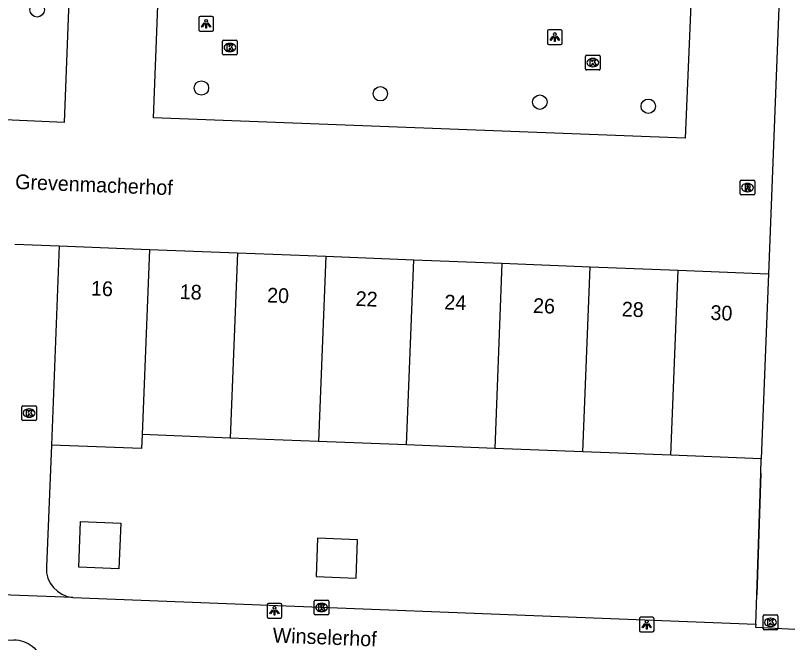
# Model space of a CAD drawing. Extents: x 160787 to 161428, y 386828 to 387483.
# Drawn here: x 161039.4 to 161091.8, y 387047.7 to 387090.3 of the extents above; entities that cross this region are included whole.
import ezdxf

# ---------------------------------------------------------------- set-up
doc = ezdxf.new("R2010")
doc.units = 0
for name, color, linetype in [('IMGEO_Boom', 7, 'Continuous'), ('IMGEO_Kolk', 7, 'Continuous'), ('IMGEO_Lichtpunt', 7, 'Continuous'), ('IMGEO_Muur', 7, 'Continuous'), ('IMGEO_Openbare_ruimte_label', 7, 'Continuous'), ('IMGEO_Pand', 7, 'Continuous'), ('IMGEO_Pand_nummerreeks', 7, 'Continuous'), ('IMGEO_Rijbaan_lokaal_open', 7, 'Continuous'), ('IMGEO_Rioolput', 7, 'Continuous'), ('IMGEO_Voetpad_open', 7, 'Continuous')]:
    doc.layers.add(name, color=color, linetype=linetype)

msp = doc.modelspace()

# ---------------------------------------------------------------- linework, layer by layer
at = {"layer": 'IMGEO_Boom'}
for centre in [(161040.883, 387090.654), (161052.037, 387085.351), (161064.185, 387084.957), (161075.012, 387084.39), (161082.375, 387084.113)]:
    msp.add_circle(centre, 0.489, dxfattribs=at)
at = {"layer": 'IMGEO_Kolk'}
for p, q in [((161053.471, 387087.674), (161053.471, 387088.526)), ((161053.546, 387088.6), (161054.398, 387088.6)), ((161053.959, 387088.38), (161053.984, 387088.38)), ((161054.472, 387088.526), (161054.472, 387087.674)), ((161053.982, 387087.82), (161053.957, 387087.82)), ((161054.398, 387087.6), (161053.546, 387087.6)), ((161078.109, 387086.645), (161078.109, 387087.497)), ((161078.184, 387087.571), (161079.036, 387087.571)), ((161078.597, 387087.351), (161078.622, 387087.351)), ((161079.11, 387087.497), (161079.11, 387086.645)), ((161078.62, 387086.791), (161078.595, 387086.791)), ((161079.036, 387086.571), (161078.184, 387086.571)), ((161039.838, 387062.864), (161039.838, 387063.716)), ((161039.913, 387063.79), (161040.765, 387063.79)), ((161040.839, 387063.716), (161040.839, 387062.864)), ((161040.326, 387063.57), (161040.351, 387063.57)), ((161040.765, 387062.79), (161039.913, 387062.79)), ((161040.349, 387063.01), (161040.324, 387063.01)), ((161059.696, 387049.667), (161059.696, 387050.519)), ((161059.771, 387050.593), (161060.623, 387050.593)), ((161060.697, 387050.519), (161060.697, 387049.667)), ((161060.184, 387050.373), (161060.209, 387050.373)), ((161060.623, 387049.593), (161059.771, 387049.593)), ((161060.207, 387049.813), (161060.182, 387049.813)), ((161090.169, 387048.661), (161090.169, 387049.513)), ((161090.244, 387049.587), (161091.096, 387049.587)), ((161091.17, 387049.513), (161091.17, 387048.661)), ((161090.657, 387049.367), (161090.682, 387049.367)), ((161091.096, 387048.587), (161090.244, 387048.587)), ((161090.68, 387048.807), (161090.655, 387048.807))]:
    msp.add_line(p, q, dxfattribs=at)
for points in [[(161053.471, 387087.674), (161053.471, 387088.526)], [(161053.546, 387088.6), (161054.398, 387088.6)], [(161053.792, 387088.3), (161053.915, 387088.3), (161053.915, 387088.149), (161054.045, 387088.3), (161054.209, 387088.3), (161054.063, 387088.149), (161054.216, 387087.9), (161054.064, 387087.9), (161053.979, 387088.064), (161053.915, 387087.997), (161053.915, 387087.9), (161053.792, 387087.9), (161053.792, 387088.3)], [(161054.472, 387088.526), (161054.472, 387087.674)], [(161054.398, 387087.6), (161053.546, 387087.6)], [(161078.109, 387086.645), (161078.109, 387087.497)], [(161078.184, 387087.571), (161079.036, 387087.571)], [(161078.43, 387087.271), (161078.553, 387087.271), (161078.553, 387087.12), (161078.683, 387087.271), (161078.847, 387087.271), (161078.701, 387087.12), (161078.854, 387086.871), (161078.702, 387086.871), (161078.617, 387087.035), (161078.553, 387086.968), (161078.553, 387086.871), (161078.43, 387086.871), (161078.43, 387087.271)], [(161079.11, 387087.497), (161079.11, 387086.645)], [(161079.036, 387086.571), (161078.184, 387086.571)], [(161039.838, 387062.864), (161039.838, 387063.716)], [(161039.913, 387063.79), (161040.765, 387063.79)], [(161040.839, 387063.716), (161040.839, 387062.864)], [(161040.159, 387063.49), (161040.282, 387063.49), (161040.282, 387063.339), (161040.412, 387063.49), (161040.576, 387063.49), (161040.43, 387063.339), (161040.583, 387063.09), (161040.431, 387063.09), (161040.346, 387063.254), (161040.282, 387063.187), (161040.282, 387063.09), (161040.159, 387063.09), (161040.159, 387063.49)], [(161040.765, 387062.79), (161039.913, 387062.79)], [(161059.696, 387049.667), (161059.696, 387050.519)], [(161059.771, 387050.593), (161060.623, 387050.593)], [(161060.697, 387050.519), (161060.697, 387049.667)], [(161060.017, 387050.293), (161060.14, 387050.293), (161060.14, 387050.142), (161060.27, 387050.293), (161060.434, 387050.293), (161060.288, 387050.142), (161060.441, 387049.893), (161060.289, 387049.893), (161060.204, 387050.057), (161060.14, 387049.99), (161060.14, 387049.893), (161060.017, 387049.893), (161060.017, 387050.293)], [(161060.623, 387049.593), (161059.771, 387049.593)], [(161090.169, 387048.661), (161090.169, 387049.513)], [(161090.244, 387049.587), (161091.096, 387049.587)], [(161091.17, 387049.513), (161091.17, 387048.661)], [(161090.49, 387049.287), (161090.613, 387049.287), (161090.613, 387049.136), (161090.743, 387049.287), (161090.907, 387049.287), (161090.761, 387049.136), (161090.914, 387048.887), (161090.762, 387048.887), (161090.677, 387049.051), (161090.613, 387048.984), (161090.613, 387048.887), (161090.49, 387048.887), (161090.49, 387049.287)], [(161091.096, 387048.587), (161090.244, 387048.587)]]:
    msp.add_lwpolyline(points, dxfattribs=at)
for centre, start, end in [((161053.548, 387088.524), 91.552, 178.448), ((161053.548, 387088.524), 91.552, 178.448), ((161054.396, 387088.524), 1.552, 88.448), ((161054.396, 387088.524), 1.552, 88.448), ((161053.548, 387087.676), 181.552, 268.448), ((161053.548, 387087.676), 181.552, 268.448), ((161054.396, 387087.676), 271.552, 358.448), ((161054.396, 387087.676), 271.552, 358.448), ((161078.186, 387087.495), 91.552, 178.448), ((161078.186, 387087.495), 91.552, 178.448), ((161079.034, 387087.495), 1.552, 88.448), ((161079.034, 387087.495), 1.552, 88.448), ((161078.186, 387086.647), 181.552, 268.448), ((161078.186, 387086.647), 181.552, 268.448), ((161079.034, 387086.647), 271.552, 358.448), ((161079.034, 387086.647), 271.552, 358.448), ((161039.915, 387063.714), 91.552, 178.448), ((161039.915, 387063.714), 91.552, 178.448), ((161040.763, 387063.714), 1.552, 88.448), ((161040.763, 387063.714), 1.552, 88.448), ((161039.915, 387062.866), 181.552, 268.448), ((161039.915, 387062.866), 181.552, 268.448), ((161040.763, 387062.866), 271.552, 358.448), ((161040.763, 387062.866), 271.552, 358.448), ((161059.773, 387050.517), 91.552, 178.448), ((161059.773, 387050.517), 91.552, 178.448), ((161060.621, 387050.517), 1.552, 88.448), ((161060.621, 387050.517), 1.552, 88.448), ((161059.773, 387049.669), 181.552, 268.448), ((161059.773, 387049.669), 181.552, 268.448), ((161060.621, 387049.669), 271.552, 358.448), ((161060.621, 387049.669), 271.552, 358.448), ((161090.246, 387049.511), 91.552, 178.448), ((161090.246, 387049.511), 91.552, 178.448), ((161091.094, 387049.511), 1.552, 88.448), ((161091.094, 387049.511), 1.552, 88.448), ((161090.246, 387048.663), 181.552, 268.448), ((161090.246, 387048.663), 181.552, 268.448), ((161091.094, 387048.663), 271.552, 358.448), ((161091.094, 387048.663), 271.552, 358.448)]:
    msp.add_arc(centre, 0.0765, start, end, dxfattribs=at)
for centre, major_axis, ratio, start_param, end_param in [((161053.958, 387088.1), (-0.387, 0.002), 0.722429, 4.712389, 7.853982), ((161053.983, 387088.1), (-0.39, 0.002), 0.717154, 1.570796, 4.712389), ((161078.596, 387087.071), (-0.387, 0.002), 0.722429, 4.712389, 7.853982), ((161078.621, 387087.071), (-0.39, 0.002), 0.717154, 1.570796, 4.712389), ((161040.325, 387063.29), (-0.387, 0.002), 0.722429, 4.712389, 7.853982), ((161040.35, 387063.29), (-0.39, 0.002), 0.717154, 1.570796, 4.712389), ((161060.183, 387050.093), (-0.387, 0.002), 0.722429, 4.712389, 7.853982), ((161060.208, 387050.093), (-0.39, 0.002), 0.717154, 1.570796, 4.712389), ((161090.656, 387049.087), (-0.387, 0.002), 0.722429, 4.712389, 7.853982), ((161090.681, 387049.087), (-0.39, 0.002), 0.717154, 1.570796, 4.712389)]:
    msp.add_ellipse(centre, major_axis=major_axis, ratio=ratio, start_param=start_param, end_param=end_param, dxfattribs=at)
at = {"layer": 'IMGEO_Lichtpunt'}
for p, q in [((161051.859, 387090.108), (161051.859, 387089.301)), ((161051.859, 387090.108), (161051.859, 387089.301)), ((161052.761, 387090.203), (161051.953, 387090.203)), ((161052.761, 387090.203), (161051.953, 387090.203)), ((161052.855, 387089.301), (161052.855, 387090.108)), ((161052.855, 387089.301), (161052.855, 387090.108)), ((161076.435, 387089.303), (161075.627, 387089.303)), ((161076.435, 387089.303), (161075.627, 387089.303)), ((161051.953, 387089.207), (161052.761, 387089.207)), ((161051.953, 387089.207), (161052.761, 387089.207)), ((161075.533, 387089.208), (161075.533, 387088.401)), ((161075.533, 387089.208), (161075.533, 387088.401)), ((161076.529, 387088.401), (161076.529, 387089.208)), ((161076.529, 387088.401), (161076.529, 387089.208)), ((161075.627, 387088.307), (161076.435, 387088.307)), ((161075.627, 387088.307), (161076.435, 387088.307)), ((161056.498, 387050.282), (161056.498, 387049.475)), ((161056.498, 387050.282), (161056.498, 387049.475)), ((161057.4, 387050.377), (161056.592, 387050.377)), ((161057.4, 387050.377), (161056.592, 387050.377)), ((161057.494, 387049.475), (161057.494, 387050.282)), ((161057.494, 387049.475), (161057.494, 387050.282)), ((161056.592, 387049.381), (161057.4, 387049.381)), ((161056.592, 387049.381), (161057.4, 387049.381)), ((161081.772, 387049.339), (161081.772, 387048.532)), ((161081.772, 387049.339), (161081.772, 387048.532)), ((161082.674, 387049.434), (161081.866, 387049.434)), ((161082.674, 387049.434), (161081.866, 387049.434)), ((161082.768, 387048.532), (161082.768, 387049.339)), ((161082.768, 387048.532), (161082.768, 387049.339)), ((161081.866, 387048.438), (161082.674, 387048.438)), ((161081.866, 387048.438), (161082.674, 387048.438))]:
    msp.add_line(p, q, dxfattribs=at)
for points in [[(161052.233, 387089.772), (161052.272, 387089.744), (161052.084, 387089.482), (161052.046, 387089.509), (161052.233, 387089.772)], [(161052.335, 387089.724), (161052.382, 387089.724), (161052.382, 387089.402), (161052.335, 387089.402), (161052.335, 387089.724)], [(161052.445, 387089.744), (161052.483, 387089.771), (161052.67, 387089.509), (161052.631, 387089.481), (161052.445, 387089.744)], [(161075.907, 387088.872), (161075.946, 387088.844), (161075.758, 387088.582), (161075.72, 387088.609), (161075.907, 387088.872)], [(161076.009, 387088.824), (161076.056, 387088.824), (161076.056, 387088.502), (161076.009, 387088.502), (161076.009, 387088.824)], [(161076.119, 387088.844), (161076.157, 387088.871), (161076.344, 387088.609), (161076.305, 387088.581), (161076.119, 387088.844)], [(161056.872, 387049.946), (161056.911, 387049.918), (161056.723, 387049.656), (161056.685, 387049.683), (161056.872, 387049.946)], [(161056.974, 387049.898), (161057.021, 387049.898), (161057.021, 387049.576), (161056.974, 387049.576), (161056.974, 387049.898)], [(161057.084, 387049.918), (161057.122, 387049.945), (161057.309, 387049.683), (161057.27, 387049.655), (161057.084, 387049.918)], [(161082.146, 387049.003), (161082.185, 387048.975), (161081.997, 387048.713), (161081.959, 387048.74), (161082.146, 387049.003)], [(161082.248, 387048.955), (161082.295, 387048.955), (161082.295, 387048.633), (161082.248, 387048.633), (161082.248, 387048.955)], [(161082.358, 387048.975), (161082.396, 387049.002), (161082.583, 387048.74), (161082.544, 387048.712), (161082.358, 387048.975)]]:
    msp.add_lwpolyline(points, dxfattribs=at)
for centre in [(161052.358, 387089.906), (161076.032, 387089.006), (161056.997, 387050.08), (161082.271, 387049.137)]:
    msp.add_circle(centre, 0.0994, dxfattribs=at)
for centre, start, end in [((161051.953, 387090.108), 90, 180), ((161051.953, 387090.108), 90, 180), ((161052.761, 387090.108), 0, 90), ((161052.761, 387090.108), 0, 90), ((161051.953, 387089.301), 180, 270), ((161051.953, 387089.301), 180, 270), ((161052.761, 387089.301), 270, 0), ((161052.761, 387089.301), 270, 360), ((161075.627, 387089.208), 90, 180), ((161075.627, 387089.208), 90, 180), ((161076.435, 387089.208), 0, 90), ((161076.435, 387089.208), 0, 90), ((161075.627, 387088.401), 180, 270), ((161075.627, 387088.401), 180, 270), ((161076.435, 387088.401), 270, 0), ((161076.435, 387088.401), 270, 360), ((161056.592, 387050.282), 90, 180), ((161056.592, 387050.282), 90, 180), ((161057.4, 387050.282), 0, 90), ((161057.4, 387050.282), 0, 90), ((161056.592, 387049.475), 180, 270), ((161056.592, 387049.475), 180, 270), ((161057.4, 387049.475), 270, 0), ((161057.4, 387049.475), 270, 360), ((161081.866, 387049.339), 90, 180), ((161081.866, 387049.339), 90, 180), ((161082.674, 387049.339), 0, 90), ((161082.674, 387049.339), 0, 90), ((161081.866, 387048.532), 180, 270), ((161081.866, 387048.532), 180, 270), ((161082.674, 387048.532), 270, 0), ((161082.674, 387048.532), 270, 360)]:
    msp.add_arc(centre, 0.0946, start, end, dxfattribs=at)
at = {"layer": 'IMGEO_Muur'}
msp.add_lwpolyline([(161090.012, 387059.222), (161089.743, 387050.966)], dxfattribs=at)
at = {"layer": 'IMGEO_Pand'}
for points in [[(161042.378, 387074.64), (161041.847, 387061.116)], [(161042.378, 387074.64), (161048.509, 387074.399)], [(161048.509, 387074.399), (161048.015, 387061.832)], [(161048.509, 387074.399), (161054.492, 387074.164)], [(161054.492, 387074.164), (161053.998, 387061.598)], [(161054.492, 387074.164), (161060.476, 387073.928)], [(161060.476, 387073.928), (161059.982, 387061.363)], [(161060.476, 387073.928), (161066.459, 387073.693)], [(161065.965, 387061.128), (161066.459, 387073.693)], [(161066.459, 387073.693), (161072.442, 387073.458)], [(161072.442, 387073.458), (161071.948, 387060.892)], [(161072.442, 387073.458), (161078.426, 387073.222)], [(161077.932, 387060.657), (161078.426, 387073.222)], [(161078.426, 387073.222), (161084.409, 387072.987)], [(161083.915, 387060.422), (161084.409, 387072.987)], [(161084.409, 387072.987), (161090.543, 387072.746)], [(161090.543, 387072.746), (161090.05, 387060.181)], [(161048.015, 387061.832), (161047.977, 387060.875), (161041.847, 387061.116)], [(161053.998, 387061.598), (161048.015, 387061.832)], [(161059.982, 387061.363), (161053.998, 387061.598)], [(161065.965, 387061.128), (161059.982, 387061.363)], [(161071.948, 387060.892), (161065.965, 387061.128)], [(161077.932, 387060.657), (161071.948, 387060.892)], [(161083.915, 387060.422), (161077.932, 387060.657)], [(161090.05, 387060.181), (161083.915, 387060.422)], [(161043.715, 387052.824), (161043.837, 387055.936), (161046.56, 387055.829), (161046.437, 387052.717), (161043.715, 387052.824)], [(161059.826, 387052.19), (161062.533, 387052.084), (161062.635, 387054.689), (161059.929, 387054.795), (161059.826, 387052.19)]]:
    msp.add_lwpolyline(points, dxfattribs=at)
at = {"layer": 'IMGEO_Rijbaan_lokaal_open'}
for points in [[(161043.394, 387100.73), (161042.709, 387083.01), (161035.142, 387083.35)], [(161091.636, 387100.725), (161090.543, 387072.746)], [(161085.431, 387094.77), (161084.874, 387081.95), (161048.794, 387083.326), (161049.279, 387096.216), (161085.431, 387094.77)], [(161039.364, 387074.751), (161042.378, 387074.64)]]:
    msp.add_lwpolyline(points, dxfattribs=at)
at = {"layer": 'IMGEO_Rioolput'}
for p, q in [((161088.609, 387078.165), (161088.609, 387079.017)), ((161088.684, 387079.091), (161089.536, 387079.091)), ((161089.097, 387078.871), (161089.122, 387078.871)), ((161089.61, 387079.017), (161089.61, 387078.165)), ((161089.12, 387078.311), (161089.095, 387078.311)), ((161089.536, 387078.091), (161088.684, 387078.091))]:
    msp.add_line(p, q, dxfattribs=at)
for points in [[(161088.609, 387078.165), (161088.609, 387079.017)], [(161088.684, 387079.091), (161089.536, 387079.091)], [(161089.61, 387079.017), (161089.61, 387078.165)], [(161089.198, 387078.789), (161088.946, 387078.791), (161088.946, 387078.391)], [(161088.946, 387078.391), (161089.07, 387078.391), (161089.07, 387078.553), (161089.081, 387078.553)], [(161089.124, 387078.71), (161089.07, 387078.71), (161089.07, 387078.629)], [(161089.07, 387078.629), (161089.122, 387078.629)], [(161089.128, 387078.524), (161089.199, 387078.391), (161089.339, 387078.391), (161089.274, 387078.517)], [(161089.536, 387078.091), (161088.684, 387078.091)]]:
    msp.add_lwpolyline(points, dxfattribs=at)
for centre, radius, start, end in [((161088.686, 387079.015), 0.0765, 91.552, 178.448), ((161088.686, 387079.015), 0.0765, 91.552, 178.448), ((161089.534, 387079.015), 0.0765, 1.552, 88.448), ((161089.534, 387079.015), 0.0765, 1.552, 88.448), ((161089.08, 387078.5), 0.0533, 26.0293, 88.6989), ((161089.106, 387078.818), 0.19, 274.7715, 282.9687), ((161089.13, 387078.614), 0.0964, 77.0061, 93.1865), ((161089.144, 387078.671), 0.0378, 276.6634, 79.6772), ((161089.197, 387078.679), 0.109, 350.3612, 89.416), ((161089.195, 387078.679), 0.112, 277.5842, 350.9817), ((161089.179, 387078.464), 0.108, 29.5134, 73.7905), ((161088.686, 387078.167), 0.0765, 181.552, 268.448), ((161088.686, 387078.167), 0.0765, 181.552, 268.448), ((161089.534, 387078.167), 0.0765, 271.552, 358.448), ((161089.534, 387078.167), 0.0765, 271.552, 358.448)]:
    msp.add_arc(centre, radius, start, end, dxfattribs=at)
for centre, major_axis, ratio, start_param, end_param in [((161089.096, 387078.591), (-0.387, 0.002), 0.722429, 4.712389, 7.853982), ((161089.121, 387078.591), (-0.39, 0.002), 0.717154, 1.570796, 4.712389)]:
    msp.add_ellipse(centre, major_axis=major_axis, ratio=ratio, start_param=start_param, end_param=end_param, dxfattribs=at)
at = {"layer": 'IMGEO_Voetpad_open'}
for points in [[(161041.847, 387061.116), (161041.508, 387052.847)], [(161089.678, 387048.968), (161089.743, 387050.966), (161090.012, 387059.222), (161090.05, 387060.181)], [(161043.302, 387050.776), (161036.645, 387051.029)], [(161043.302, 387050.776), (161089.678, 387048.968)], [(161089.678, 387048.968), (161089.667, 387048.768), (161094.559, 387048.51), (161094.57, 387048.71)], [(161036.051, 387048.02), (161039.112, 387047.885), (161039.123, 387047.886), (161039.293, 387047.898), (161039.462, 387047.894), (161039.631, 387047.876), (161039.797, 387047.842), (161039.96, 387047.793), (161040.118, 387047.731), (161040.269, 387047.654), (161040.413, 387047.564), (161040.549, 387047.462), (161040.674, 387047.348), (161040.789, 387047.223), (161040.893, 387047.088), (161040.984, 387046.945), (161041.062, 387046.794), (161041.126, 387046.637), (161041.175, 387046.475), (161041.21, 387046.309), (161041.23, 387046.14), (161041.235, 387045.97), (161041.225, 387045.801), (161041.029, 387042.001)]]:
    msp.add_lwpolyline(points, dxfattribs=at)
msp.add_arc((161043.497, 387052.758), 1.991, 177.4247, 264.3767, dxfattribs=at)

# ---------------------------------------------------------------- texts
at = {"layer": 'IMGEO_Openbare_ruimte_label'}
for s, p in [('Grevenmacherhof', (161039.375, 387078.5)), ('Winselerhof', (161056.86, 387047.729))]:
    msp.add_text(s, height=1, rotation=357.7071, dxfattribs=at).set_placement(p)
at = {"layer": 'IMGEO_Pand_nummerreeks'}
for s, p in [('16', (161044.525, 387071.273)), ('18', (161050.549, 387071.036)), ('20', (161056.479, 387070.802)), ('22', (161062.493, 387070.567)), ('24', (161068.517, 387070.329)), ('26', (161074.537, 387070.092)), ('28', (161080.561, 387069.855)), ('30', (161086.582, 387069.619))]:
    msp.add_text(s, height=1, rotation=357.7483, dxfattribs=at).set_placement(p)

doc.saveas('drawing.dxf')
